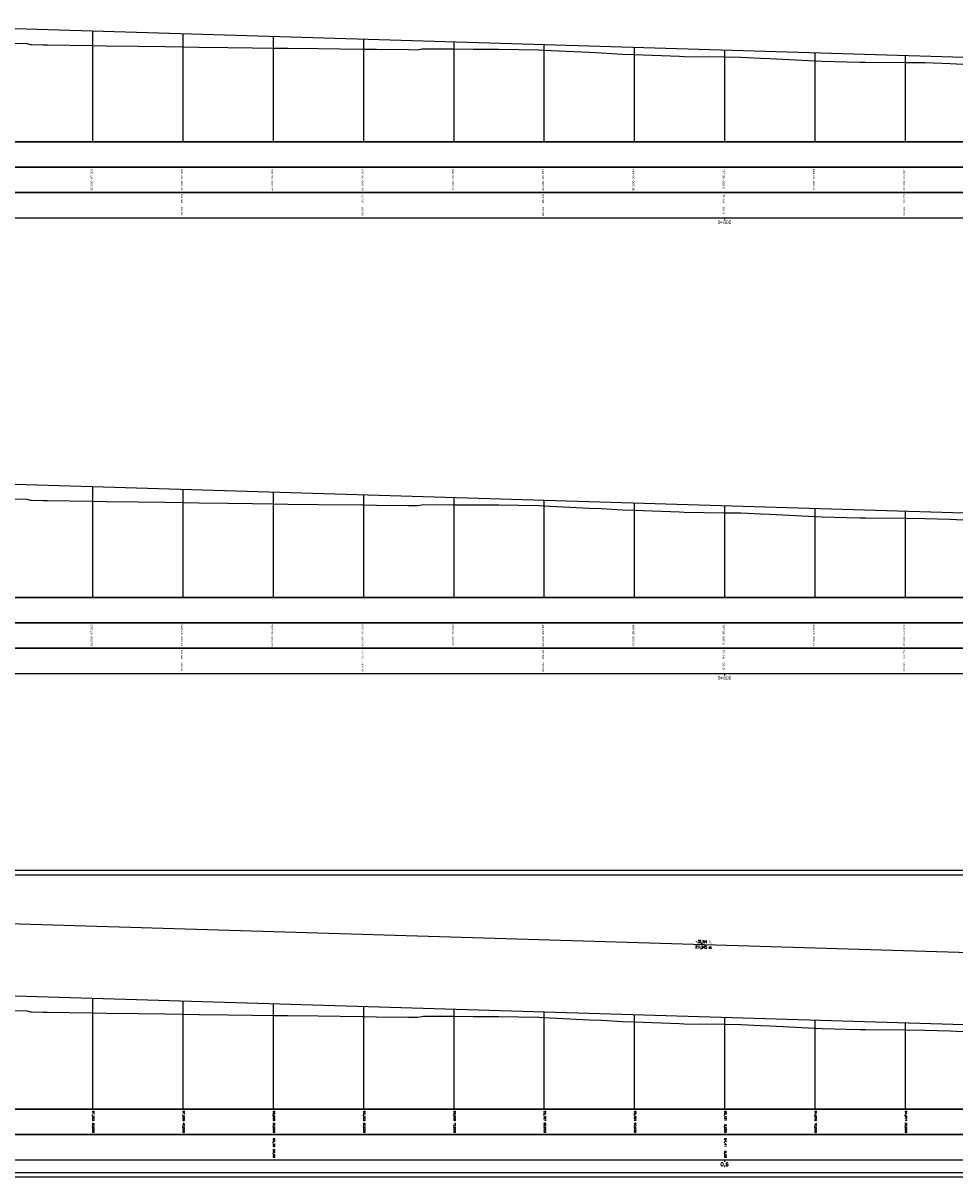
# Model space of a CAD drawing. Header units: metres. Extents: x 3458045 to 3462392, y 5482308 to 5484762.
# Tile 328 of 458: x 3460525 to 3460629, y 5484166 to 5484294. Entities that reach past the tile are written whole.
import ezdxf
from ezdxf.enums import TextEntityAlignment as Align

# ---------------------------------------------------------------- set-up
doc = ezdxf.new("R2010")
doc.units = ezdxf.units.M
doc.layers.get('0').update_dxf_attribs({"linetype": 'CONTINUOUS'})
doc.styles.get("Standard").update_dxf_attribs({"font": 'txt.shx'})
doc.styles.add('TS001', font='Card001.shx', dxfattribs={"height": 0.2})

msp = doc.modelspace()

# ---------------------------------------------------------------- linework, layer by layer
for p, q in [((3460533.0579, 5484292.7404), (3460533.0579, 5484280.4377)), ((3460543.0579, 5484292.4373), (3460543.0579, 5484280.4377)), ((3460553.0579, 5484292.1341), (3460553.0579, 5484280.4377)), ((3460563.0579, 5484291.831), (3460563.0579, 5484280.4377)), ((3460573.0579, 5484291.5278), (3460573.0579, 5484280.4377)), ((3460583.0579, 5484291.2247), (3460583.0579, 5484280.4377)), ((3460593.0579, 5484290.9216), (3460593.0579, 5484280.4377)), ((3460603.0579, 5484290.6184), (3460603.0579, 5484280.4377)), ((3460613.0579, 5484290.3153), (3460613.0579, 5484280.4377)), ((3460623.0579, 5484290.0122), (3460623.0579, 5484280.4377)), ((3460533.0579, 5484242.2551), (3460533.0579, 5484229.9525)), ((3460543.0579, 5484241.952), (3460543.0579, 5484229.9525)), ((3460553.0579, 5484241.6488), (3460553.0579, 5484229.9525)), ((3460563.0579, 5484241.3457), (3460563.0579, 5484229.9525)), ((3460573.0579, 5484241.0426), (3460573.0579, 5484229.9525)), ((3460583.0579, 5484240.7394), (3460583.0579, 5484229.9525)), ((3460593.0579, 5484240.4363), (3460593.0579, 5484229.9525)), ((3460603.0579, 5484240.1332), (3460603.0579, 5484229.9525)), ((3460613.0579, 5484239.83), (3460613.0579, 5484229.9525)), ((3460623.0579, 5484239.5269), (3460623.0579, 5484229.9525)), ((3460533.0579, 5484185.5781), (3460533.0579, 5484173.2754)), ((3460543.0579, 5484185.275), (3460543.0579, 5484173.2754)), ((3460553.0579, 5484184.9718), (3460553.0579, 5484173.2754)), ((3460563.0579, 5484184.6687), (3460563.0579, 5484173.2754)), ((3460573.0579, 5484184.3655), (3460573.0579, 5484173.2754)), ((3460583.0579, 5484184.0624), (3460583.0579, 5484173.2754)), ((3460593.0579, 5484183.7593), (3460593.0579, 5484173.2754)), ((3460603.0579, 5484183.4561), (3460603.0579, 5484173.2754)), ((3460613.0579, 5484183.153), (3460613.0579, 5484173.2754)), ((3460623.0579, 5484182.8499), (3460623.0579, 5484173.2754))]:
    msp.add_line(p, q)
at = {"color": 2}
for p, q in [((3459994.0579, 5484280.4377), (3460844.0579, 5484280.4377)), ((3460844.0579, 5484280.4377), (3459994.0579, 5484280.4377)), ((3459994.0579, 5484277.6377), (3460844.0579, 5484277.6377)), ((3460844.0579, 5484277.6377), (3459994.0579, 5484277.6377)), ((3459994.0579, 5484274.8377), (3460844.0579, 5484274.8377)), ((3460844.0579, 5484274.8377), (3459994.0579, 5484274.8377)), ((3459994.0579, 5484272.0377), (3460844.0579, 5484272.0377)), ((3460603.0579, 5484272.0377), (3460603.0579, 5484271.8177)), ((3459994.0579, 5484229.9525), (3460844.0579, 5484229.9525)), ((3460844.0579, 5484229.9525), (3459994.0579, 5484229.9525)), ((3459994.0579, 5484227.1525), (3460844.0579, 5484227.1525)), ((3460844.0579, 5484227.1525), (3459994.0579, 5484227.1525)), ((3459994.0579, 5484224.3525), (3460844.0579, 5484224.3525)), ((3460844.0579, 5484224.3525), (3459994.0579, 5484224.3525)), ((3459994.0579, 5484221.5525), (3460844.0579, 5484221.5525)), ((3460603.0579, 5484221.5525), (3460603.0579, 5484221.3325)), ((3460494.7523, 5484194.7393), (3460706.6978, 5484188.3144)), ((3459994.0579, 5484173.2754), (3460844.0579, 5484173.2754)), ((3460844.0579, 5484173.2754), (3459994.0579, 5484173.2754)), ((3459994.0579, 5484170.4754), (3460844.0579, 5484170.4754)), ((3460844.0579, 5484170.4754), (3459994.0579, 5484170.4754)), ((3459994.0579, 5484167.6754), (3460844.0579, 5484167.6754)), ((3460603.0579, 5484167.6754), (3460603.0579, 5484167.4554))]:
    msp.add_line(p, q, dxfattribs=at)
at = {"color": 18, "true_color": 0x000000, "flags": 128}
msp.add_lwpolyline([(3460504.8977, 5484293.594), (3460705.3078, 5484287.5189)], dxfattribs=at)
at = {"color": 39, "flags": 128}
for points in [[(3460523.0579, 5484291.3682), (3460525.765, 5484291.3314), (3460526.1918, 5484291.2387), (3460526.3132, 5484291.2134), (3460527.5861, 5484291.1933), (3460528.0197, 5484291.1867), (3460528.0579, 5484291.1861), (3460533.0579, 5484291.1089), (3460534.558, 5484291.0858), (3460538.0579, 5484291.0384), (3460541.0574, 5484290.9978), (3460543.0579, 5484290.968), (3460544.8147, 5484290.9418), (3460548.0579, 5484290.8955), (3460550.7921, 5484290.8565), (3460553.0579, 5484290.8263), (3460554.6959, 5484290.8045), (3460558.0579, 5484290.7655), (3460562.9557, 5484290.7088), (3460563.0579, 5484290.7075), (3460564.5018, 5484290.6894), (3460568.0579, 5484290.6519), (3460569.0605, 5484290.6413), (3460569.5421, 5484290.7255), (3460569.7282, 5484290.7418), (3460573.0579, 5484290.7274), (3460575.1991, 5484290.7182), (3460576.6126, 5484290.7164), (3460577.7248, 5484290.7207), (3460578.0579, 5484290.7139), (3460582.4851, 5484290.6236), (3460583.0579, 5484290.5961), (3460588.0579, 5484290.3553), (3460589.4337, 5484290.289), (3460591.7715, 5484290.1542), (3460593.0579, 5484290.1061), (3460598.0579, 5484289.9191), (3460598.5784, 5484289.8996), (3460603.0579, 5484289.8432), (3460604.8502, 5484289.8207), (3460607.0281, 5484289.7245), (3460608.0579, 5484289.6726), (3460613.0579, 5484289.4206), (3460613.8696, 5484289.3797), (3460616.5532, 5484289.3143), (3460618.0579, 5484289.2773), (3460618.7197, 5484289.261), (3460623.0579, 5484289.2299), (3460625.2469, 5484289.2127), (3460628.0297, 5484289.1278), (3460628.0579, 5484289.1263), (3460632.9464, 5484288.8627)], [(3460523.0579, 5484240.8829), (3460525.765, 5484240.8461), (3460526.1918, 5484240.7535), (3460526.3132, 5484240.7281), (3460527.5861, 5484240.7081), (3460528.0197, 5484240.7014), (3460528.0579, 5484240.7008), (3460533.0579, 5484240.6236), (3460534.558, 5484240.6005), (3460538.0579, 5484240.5531), (3460541.0574, 5484240.5126), (3460543.0579, 5484240.4827), (3460544.8147, 5484240.4565), (3460548.0579, 5484240.4102), (3460550.7921, 5484240.3713), (3460553.0579, 5484240.341), (3460554.6959, 5484240.3192), (3460558.0579, 5484240.2802), (3460562.9557, 5484240.2235), (3460563.0579, 5484240.2222), (3460564.5018, 5484240.2041), (3460568.0579, 5484240.1666), (3460569.0605, 5484240.156), (3460569.5421, 5484240.2403), (3460569.7282, 5484240.2565), (3460573.0579, 5484240.2422), (3460575.1991, 5484240.2329), (3460576.6126, 5484240.2311), (3460577.7248, 5484240.2354), (3460578.0579, 5484240.2286), (3460582.4851, 5484240.1384), (3460583.0579, 5484240.1108), (3460588.0579, 5484239.87), (3460589.4337, 5484239.8038), (3460591.7715, 5484239.669), (3460593.0579, 5484239.6208), (3460598.0579, 5484239.4338), (3460598.5784, 5484239.4143), (3460603.0579, 5484239.358), (3460604.8502, 5484239.3354), (3460607.0281, 5484239.2392), (3460608.0579, 5484239.1873), (3460613.0579, 5484238.9353), (3460613.8696, 5484238.8944), (3460616.5532, 5484238.829), (3460618.0579, 5484238.7921), (3460618.7197, 5484238.7757), (3460623.0579, 5484238.7447), (3460625.2469, 5484238.7275), (3460628.0297, 5484238.6425), (3460628.0579, 5484238.641), (3460632.9464, 5484238.3774)]]:
    msp.add_lwpolyline(points, dxfattribs=at)
at = {"color": 1, "flags": 128}
msp.add_lwpolyline([(3460504.8977, 5484243.1087), (3460705.3078, 5484237.0336)], dxfattribs=at)
at = {"color": 4, "flags": 128}
msp.add_lwpolyline([(3459991.5579, 5484165.7754), (3460863.5579, 5484165.7754), (3460863.5579, 5484199.721), (3459991.5579, 5484199.721), (3459991.5579, 5484165.7754)], close=True, dxfattribs=at)
at = {"color": 6, "flags": 128}
msp.add_lwpolyline([(3459993.5579, 5484166.2754), (3460863.0579, 5484166.2754), (3460863.0579, 5484199.221), (3459993.5579, 5484199.221), (3459993.5579, 5484166.2754)], close=True, dxfattribs=at)
at = {"color": 40, "flags": 128}
msp.add_lwpolyline([(3460504.8977, 5484186.4317), (3460705.3078, 5484180.3566)], dxfattribs=at)
at = {"flags": 128}
msp.add_lwpolyline([(3460523.0579, 5484184.2059), (3460525.765, 5484184.1691), (3460526.1918, 5484184.0764), (3460526.3132, 5484184.0511), (3460527.5861, 5484184.031), (3460528.0197, 5484184.0244), (3460528.0579, 5484184.0238), (3460533.0579, 5484183.9466), (3460534.558, 5484183.9235), (3460538.0579, 5484183.8761), (3460541.0574, 5484183.8355), (3460543.0579, 5484183.8057), (3460544.8147, 5484183.7795), (3460548.0579, 5484183.7332), (3460550.7921, 5484183.6942), (3460553.0579, 5484183.664), (3460554.6959, 5484183.6422), (3460558.0579, 5484183.6032), (3460562.9557, 5484183.5465), (3460563.0579, 5484183.5452), (3460564.5018, 5484183.5271), (3460568.0579, 5484183.4896), (3460569.0605, 5484183.479), (3460569.5421, 5484183.5632), (3460569.7282, 5484183.5795), (3460573.0579, 5484183.5651), (3460575.1991, 5484183.5559), (3460576.6126, 5484183.5541), (3460577.7248, 5484183.5584), (3460578.0579, 5484183.5516), (3460582.4851, 5484183.4613), (3460583.0579, 5484183.4338), (3460588.0579, 5484183.193), (3460589.4337, 5484183.1267), (3460591.7715, 5484182.9919), (3460593.0579, 5484182.9438), (3460598.0579, 5484182.7568), (3460598.5784, 5484182.7373), (3460603.0579, 5484182.6809), (3460604.8502, 5484182.6584), (3460607.0281, 5484182.5622), (3460608.0579, 5484182.5103), (3460613.0579, 5484182.2583), (3460613.8696, 5484182.2174), (3460616.5532, 5484182.152), (3460618.0579, 5484182.115), (3460618.7197, 5484182.0987), (3460623.0579, 5484182.0676), (3460625.2469, 5484182.0504), (3460628.0297, 5484181.9655), (3460628.0579, 5484181.964), (3460632.9464, 5484181.7004)], dxfattribs=at)

# ---------------------------------------------------------------- texts
at = {"style": 'TS001'}
for s, width, p, p2 in [('97.303', 1.712941, (3460533.0579, 5484276.3311), (3460533.0579, 5484277.4511)), ('97.000', 1.642105, (3460543.0579, 5484276.3311), (3460543.0579, 5484277.4511)), ('96.696', 1.804959, (3460553.0579, 5484276.3311), (3460553.0579, 5484277.4511)), ('96.393', 1.827615, (3460563.0579, 5484276.3311), (3460563.0579, 5484277.4511)), ('96.090', 1.7472, (3460573.0579, 5484276.3311), (3460573.0579, 5484277.4511)), ('95.787', 1.629851, (3460583.0579, 5484276.3311), (3460583.0579, 5484277.4511)), ('95.484', 1.68, (3460593.0579, 5484276.3311), (3460593.0579, 5484277.4511)), ('95.181', 1.994521, (3460603.0579, 5484276.3311), (3460603.0579, 5484277.4511)), ('94.878', 1.673563, (3460613.0579, 5484276.3311), (3460613.0579, 5484277.4511)), ('94.574', 1.617778, (3460623.0579, 5484276.3311), (3460623.0579, 5484277.4511)), ('30.000', 1.68, (3460533.0579, 5484275.0244), (3460533.0579, 5484276.1444)), ('40.000', 1.623792, (3460543.0579, 5484275.0244), (3460543.0579, 5484276.1444)), ('50.000', 1.654545, (3460553.0579, 5484275.0244), (3460553.0579, 5484276.1444)), ('60.000', 1.667176, (3460563.0579, 5484275.0244), (3460563.0579, 5484276.1444)), ('70.000', 1.605882, (3460573.0579, 5484275.0244), (3460573.0579, 5484276.1444)), ('80.000', 1.667176, (3460583.0579, 5484275.0244), (3460583.0579, 5484276.1444)), ('90.000', 1.68, (3460593.0579, 5484275.0244), (3460593.0579, 5484276.1444)), ('0.000', 1.685185, (3460603.0579, 5484275.2111), (3460603.0579, 5484276.1444)), ('10.000', 1.76129, (3460613.0579, 5484275.0244), (3460613.0579, 5484276.1444)), ('20.000', 1.648302, (3460623.0579, 5484275.0244), (3460623.0579, 5484276.1444)), ('95.53', 1.940298, (3460543.0579, 5484273.6377), (3460543.0579, 5484274.6377)), ('95.27', 1.813953, (3460563.0579, 5484273.6377), (3460563.0579, 5484274.6377)), ('95.16', 2.096774, (3460583.0579, 5484273.6377), (3460583.0579, 5484274.6377)), ('94.41', 1.959799, (3460603.0579, 5484273.6377), (3460603.0579, 5484274.6377)), ('93.79', 1.902439, (3460623.0579, 5484273.6377), (3460623.0579, 5484274.6377)), ('40.00', 1.780822, (3460543.0579, 5484272.2377), (3460543.0579, 5484273.2377)), ('60.00', 1.839623, (3460563.0579, 5484272.2377), (3460563.0579, 5484273.2377)), ('80.00', 1.839623, (3460583.0579, 5484272.2377), (3460583.0579, 5484273.2377)), ('0.00', 1.879518, (3460603.0579, 5484272.4377), (3460603.0579, 5484273.2377)), ('20.00', 1.813953, (3460623.0579, 5484272.2377), (3460623.0579, 5484273.2377)), ('97.303', 1.712941, (3460533.0579, 5484225.8458), (3460533.0579, 5484226.9658)), ('97.000', 1.642105, (3460543.0579, 5484225.8458), (3460543.0579, 5484226.9658)), ('96.696', 1.804959, (3460553.0579, 5484225.8458), (3460553.0579, 5484226.9658)), ('96.393', 1.827615, (3460563.0579, 5484225.8458), (3460563.0579, 5484226.9658)), ('96.090', 1.7472, (3460573.0579, 5484225.8458), (3460573.0579, 5484226.9658)), ('95.787', 1.629851, (3460583.0579, 5484225.8458), (3460583.0579, 5484226.9658)), ('95.484', 1.68, (3460593.0579, 5484225.8458), (3460593.0579, 5484226.9658)), ('95.181', 1.994521, (3460603.0579, 5484225.8458), (3460603.0579, 5484226.9658)), ('94.878', 1.673563, (3460613.0579, 5484225.8458), (3460613.0579, 5484226.9658)), ('94.574', 1.617778, (3460623.0579, 5484225.8458), (3460623.0579, 5484226.9658)), ('30.000', 1.68, (3460533.0579, 5484224.5391), (3460533.0579, 5484225.6591)), ('40.000', 1.623792, (3460543.0579, 5484224.5391), (3460543.0579, 5484225.6591)), ('50.000', 1.654545, (3460553.0579, 5484224.5391), (3460553.0579, 5484225.6591)), ('60.000', 1.667176, (3460563.0579, 5484224.5391), (3460563.0579, 5484225.6591)), ('70.000', 1.605882, (3460573.0579, 5484224.5391), (3460573.0579, 5484225.6591)), ('80.000', 1.667176, (3460583.0579, 5484224.5391), (3460583.0579, 5484225.6591)), ('90.000', 1.68, (3460593.0579, 5484224.5391), (3460593.0579, 5484225.6591)), ('0.000', 1.685185, (3460603.0579, 5484224.7258), (3460603.0579, 5484225.6591)), ('10.000', 1.76129, (3460613.0579, 5484224.5391), (3460613.0579, 5484225.6591)), ('20.000', 1.648302, (3460623.0579, 5484224.5391), (3460623.0579, 5484225.6591)), ('95.53', 1.940298, (3460543.0579, 5484223.1525), (3460543.0579, 5484224.1525)), ('95.27', 1.813953, (3460563.0579, 5484223.1525), (3460563.0579, 5484224.1525)), ('95.16', 2.096774, (3460583.0579, 5484223.1525), (3460583.0579, 5484224.1525)), ('94.41', 1.959799, (3460603.0579, 5484223.1525), (3460603.0579, 5484224.1525)), ('93.79', 1.902439, (3460623.0579, 5484223.1525), (3460623.0579, 5484224.1525)), ('40.00', 1.780822, (3460543.0579, 5484221.7525), (3460543.0579, 5484222.7525)), ('60.00', 1.839623, (3460563.0579, 5484221.7525), (3460563.0579, 5484222.7525)), ('80.00', 1.839623, (3460583.0579, 5484221.7525), (3460583.0579, 5484222.7525)), ('0.00', 1.879518, (3460603.0579, 5484221.9525), (3460603.0579, 5484222.7525)), ('20.00', 1.813953, (3460623.0579, 5484221.7525), (3460623.0579, 5484222.7525))]:
    msp.add_text(s, height=0.2, rotation=90, dxfattribs=dict(at, width=width)).set_placement(p, p2, align=Align.FIT)
at = {"color": 2, "style": 'TS001', "width": 1.25}
for p, p2 in [((3460602.3079, 5484271.3377), (3460603.8079, 5484271.3377)), ((3460602.3079, 5484220.8525), (3460603.8079, 5484220.8525))]:
    msp.add_text('0+600', height=0.4, dxfattribs=at).set_placement(p, p2, align=Align.FIT)
at = {"color": 2, "width": 0.8}
for s, p, p2 in [('211,945 m', (3460599.8118, 5484191.1043), (3460601.611, 5484191.0498)), ('-30,314 ‰', (3460599.83, 5484191.704), (3460601.6292, 5484191.6495))]:
    msp.add_text(s, height=0.3, rotation=358.26422, dxfattribs=at).set_placement(p, p2, align=Align.FIT)
for s, width, p, p2 in [('97,303', 1.12, (3460533.0579, 5484173.0888), (3460533.0579, 5484171.9688)), ('97,000', 1.2, (3460543.0579, 5484173.0888), (3460543.0579, 5484171.9688)), ('96,696', 1.083871, (3460553.0579, 5484173.0888), (3460553.0579, 5484171.9688)), ('96,393', 1.083871, (3460563.0579, 5484173.0888), (3460563.0579, 5484171.9688)), ('96,090', 1.158621, (3460573.0579, 5484173.0888), (3460573.0579, 5484171.9688)), ('95,787', 1.083871, (3460583.0579, 5484173.0888), (3460583.0579, 5484171.9688)), ('95,484', 1.083871, (3460593.0579, 5484173.0888), (3460593.0579, 5484171.9688)), ('95,181', 1.244444, (3460603.0579, 5484173.0888), (3460603.0579, 5484171.9688)), ('94,878', 1.083871, (3460613.0579, 5484173.0888), (3460613.0579, 5484171.9688)), ('94,574', 1.083871, (3460623.0579, 5484173.0888), (3460623.0579, 5484171.9688)), ('30,000', 1.244444, (3460533.0579, 5484171.7821), (3460533.0579, 5484170.6621)), ('40,000', 1.244444, (3460543.0579, 5484171.7821), (3460543.0579, 5484170.6621)), ('50,000', 1.244444, (3460553.0579, 5484171.7821), (3460553.0579, 5484170.6621)), ('60,000', 1.244444, (3460563.0579, 5484171.7821), (3460563.0579, 5484170.6621)), ('70,000', 1.244444, (3460573.0579, 5484171.7821), (3460573.0579, 5484170.6621)), ('80,000', 1.244444, (3460583.0579, 5484171.7821), (3460583.0579, 5484170.6621)), ('90,000', 1.244444, (3460593.0579, 5484171.7821), (3460593.0579, 5484170.6621)), ('0,000', 1.333333, (3460603.0579, 5484171.5954), (3460603.0579, 5484170.6621)), ('10,000', 1.344, (3460613.0579, 5484171.7821), (3460613.0579, 5484170.6621)), ('20,000', 1.244444, (3460623.0579, 5484171.7821), (3460623.0579, 5484170.6621)), ('95,39', 1.2, (3460553.0579, 5484170.0754), (3460553.0579, 5484169.0754)), ('94,41', 1.304348, (3460603.0579, 5484170.0754), (3460603.0579, 5484169.0754)), ('50,00', 1.363636, (3460553.0579, 5484168.8754), (3460553.0579, 5484167.8754)), ('0,00', 1.5, (3460603.0579, 5484168.6754), (3460603.0579, 5484167.8754))]:
    msp.add_text(s, height=0.2, rotation=270, dxfattribs=dict(width=width)).set_placement(p, p2, align=Align.FIT)
at = {"color": 2, "width": 1.125}
msp.add_text('0,6', height=0.4, dxfattribs=at).set_placement((3460602.6079, 5484166.9754), (3460603.5079, 5484166.9754), align=Align.FIT)

doc.saveas('drawing.dxf')
